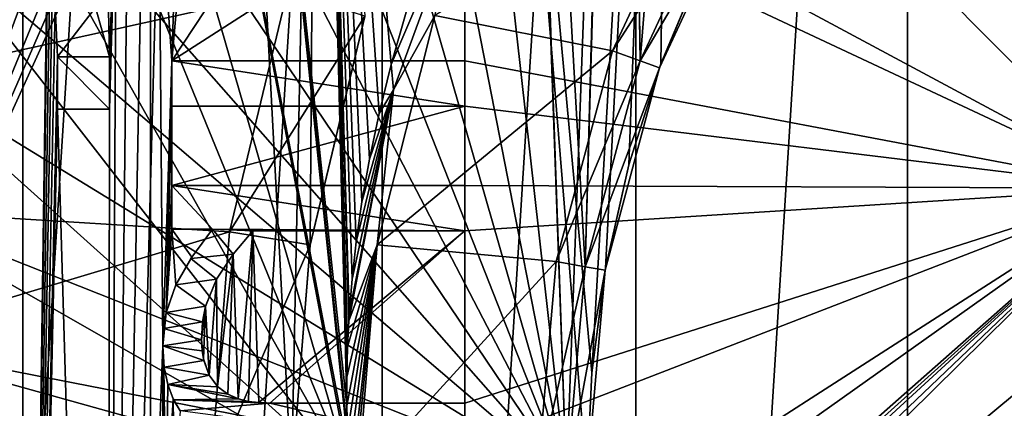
# Model space of a CAD drawing. Header units: millimetres. Extents: x -147 to 148, y -145 to 204.
# Tile 358 of 571: x 72.63 to 82.3, y 0.7 to 4.51. Entities that reach past the tile are written whole.
import ezdxf

# ---------------------------------------------------------------- set-up
doc = ezdxf.new("R2010")
doc.units = ezdxf.units.MM
doc.header["$LTSCALE"] = 26.699852
for name, color, linetype in [('1455', 7, 'CONTINUOUS'), ('1456', 7, 'CONTINUOUS'), ('1905', 7, 'CONTINUOUS'), ('1967', 7, 'CONTINUOUS'), ('1969', 7, 'CONTINUOUS'), ('1985', 7, 'CONTINUOUS'), ('1987', 7, 'CONTINUOUS'), ('1995', 7, 'CONTINUOUS'), ('1996', 7, 'CONTINUOUS'), ('1997', 7, 'CONTINUOUS'), ('2000', 7, 'CONTINUOUS'), ('2001', 7, 'CONTINUOUS'), ('2002', 7, 'CONTINUOUS'), ('2006', 7, 'CONTINUOUS'), ('2007', 7, 'CONTINUOUS'), ('2011', 7, 'CONTINUOUS'), ('2014', 7, 'CONTINUOUS'), ('743', 7, 'CONTINUOUS'), ('744', 7, 'CONTINUOUS'), ('764', 7, 'CONTINUOUS'), ('794', 7, 'CONTINUOUS'), ('795', 7, 'CONTINUOUS'), ('796', 7, 'CONTINUOUS'), ('797', 7, 'CONTINUOUS'), ('798', 7, 'CONTINUOUS'), ('799', 7, 'CONTINUOUS'), ('800', 7, 'CONTINUOUS'), ('801', 7, 'CONTINUOUS'), ('802', 7, 'CONTINUOUS'), ('803', 7, 'CONTINUOUS'), ('804', 7, 'CONTINUOUS'), ('805', 7, 'CONTINUOUS'), ('806', 7, 'CONTINUOUS'), ('807', 7, 'CONTINUOUS'), ('808', 7, 'CONTINUOUS'), ('809', 7, 'CONTINUOUS'), ('810', 7, 'CONTINUOUS'), ('811', 7, 'CONTINUOUS'), ('830', 7, 'CONTINUOUS'), ('831', 7, 'CONTINUOUS'), ('832', 7, 'CONTINUOUS'), ('833', 7, 'CONTINUOUS'), ('834', 7, 'CONTINUOUS'), ('835', 7, 'CONTINUOUS'), ('836', 7, 'CONTINUOUS')]:
    doc.layers.add(name, color=color, linetype=linetype)

msp = doc.modelspace()

# ---------------------------------------------------------------- linework, layer by layer
at = {"layer": '1455', "color": 7, "linetype": 'CONTINUOUS', "true_color": 0xd8d8d8}
for points in [[(84.5858, 2.5858, 89.9), (73.0939, 14.0777, 89.9), (84.7152, 2.8409, 89.9), (84.5858, 2.5858, 89.9)], [(73.0939, 14.0777, 89.9), (84.8571, 3.0905, 89.9), (84.7152, 2.8409, 89.9), (73.0939, 14.0777, 89.9)], [(84.8571, 3.0905, 89.9), (73.0939, 14.0777, 89.9), (84.9636, 3.3383, 89.9), (84.8571, 3.0905, 89.9)], [(73.0939, 14.0777, 89.9), (85, 7.8284, 89.9), (85, 3.6056, 89.9), (73.0939, 14.0777, 89.9)], [(73.0939, 14.0777, 89.9), (85, 3.6056, 89.9), (84.9636, 3.3383, 89.9), (73.0939, 14.0777, 89.9)]]:
    msp.add_3dface(points, dxfattribs=at)
at = {"layer": '1456', "color": 7, "linetype": 'CONTINUOUS', "true_color": 0xd8d8d8}
for points in [[(73.0404, 14.0133, 90.1501), (73.0939, 14.0777, 89.9), (84.5858, 2.5858, 89.9), (73.0404, 14.0133, 90.1501)], [(72.9872, 13.9487, 90.4), (84.5858, 2.5858, 89.9), (72.9566, 13.8337, 90.7089), (72.9872, 13.9487, 90.4)], [(72.9872, 13.9487, 90.4), (73.0404, 14.0133, 90.1501), (84.5858, 2.5858, 89.9), (72.9872, 13.9487, 90.4)], [(84.5858, 2.5858, 89.9), (72.999, 13.6597, 90.9882), (72.9566, 13.8337, 90.7089), (84.5858, 2.5858, 89.9)], [(84.5858, 2.5858, 89.9), (73.1101, 13.4443, 91.2092), (72.999, 13.6597, 90.9882), (84.5858, 2.5858, 89.9)], [(84.5858, 2.5858, 89.9), (73.2794, 13.208, 91.3513), (73.1101, 13.4443, 91.2092), (84.5858, 2.5858, 89.9)], [(84.5858, 2.5858, 89.9), (73.4886, 12.9759, 91.4), (73.2794, 13.208, 91.3513), (84.5858, 2.5858, 89.9)], [(83.6089, 2.8555, 91.4), (73.4886, 12.9759, 91.4), (84.5858, 2.5858, 89.9), (83.6089, 2.8555, 91.4)]]:
    msp.add_3dface(points, dxfattribs=at)
at = {"layer": '1905', "color": 7, "linetype": 'CONTINUOUS', "true_color": 0xd8d8d8}
for points in [[(27.4272, 2, 25.9), (27.0098, 5.1661, 25.9), (79.3038, 24.7904, 25.9), (27.4272, 2, 25.9)], [(76.5021, 23.3832, 25.9), (27.4272, 2, 25.9), (79.3038, 24.7904, 25.9), (76.5021, 23.3832, 25.9)], [(27.4272, -2, 25.9), (27.4272, 2, 25.9), (76.5021, 23.3832, 25.9), (27.4272, -2, 25.9)], [(73.876, 21.6568, 25.9), (27.4272, -2, 25.9), (76.5021, 23.3832, 25.9), (73.876, 21.6568, 25.9)], [(71.471, 19.6377, 25.9), (27.4272, -2, 25.9), (73.876, 21.6568, 25.9), (71.471, 19.6377, 25.9)]]:
    msp.add_3dface(points, dxfattribs=at)
at = {"layer": '1967', "color": 7, "linetype": 'CONTINUOUS', "true_color": 0xd8d8d8}
for points in [[(77.0418, 14.0553, 29.5809), (79.092, 15.7034, 29.5522), (78.2464, 1.0423, 29.8081), (77.0418, 14.0553, 29.5809)], [(78.2464, 1.0423, 29.8081), (79.092, 15.7034, 29.5522), (78.3827, 2.0686, 29.7901), (78.2464, 1.0423, 29.8081)], [(78.3827, 2.0686, 29.7901), (79.092, 15.7034, 29.5522), (78.6101, 3.0827, 29.7724), (78.3827, 2.0686, 29.7901)], [(78.6101, 3.0827, 29.7724), (79.092, 15.7034, 29.5522), (78.9252, 4.073, 29.7552), (78.6101, 3.0827, 29.7724)], [(78.9252, 4.073, 29.7552), (79.092, 15.7034, 29.5522), (79.3268, 5.0316, 29.7384), (78.9252, 4.073, 29.7552)], [(78.2, 0, 29.8263), (70.9081, 0, 29.8263), (77.0418, 14.0553, 29.5809), (78.2, 0, 29.8263)], [(70.9081, 0, 29.8263), (75.2378, 12.1413, 29.6143), (77.0418, 14.0553, 29.5809), (70.9081, 0, 29.8263)], [(78.2, 0, 29.8263), (77.0418, 14.0553, 29.5809), (78.2464, 1.0423, 29.8081), (78.2, 0, 29.8263)], [(70.9081, 0, 29.8263), (73.7157, 10.0007, 29.6517), (75.2378, 12.1413, 29.6143), (70.9081, 0, 29.8263)], [(70.9081, 0, 29.8263), (72.5026, 7.6728, 29.6923), (73.7157, 10.0007, 29.6517), (70.9081, 0, 29.8263)]]:
    msp.add_3dface(points, dxfattribs=at)
at = {"layer": '1969', "color": 7, "linetype": 'CONTINUOUS', "true_color": 0xd8d8d8}
for points in [[(78.5414, 15.3057, 33.7316), (77.4812, 14.4492, 33.7166), (78.1823, 2.084, 33.5008), (78.5414, 15.3057, 33.7316)], [(78.7238, 4.1046, 33.5361), (78.5414, 15.3057, 33.7316), (78.1823, 2.084, 33.5008), (78.7238, 4.1046, 33.5361)], [(79.6079, 6.0004, 33.5691), (78.5414, 15.3057, 33.7316), (78.7238, 4.1046, 33.5361), (79.6079, 6.0004, 33.5691)], [(77.4812, 14.4492, 33.7166), (76.4823, 13.5173, 33.7004), (78, 0, 33.4644), (77.4812, 14.4492, 33.7166)], [(77.4812, 14.4492, 33.7166), (78, 0, 33.4644), (78.1823, 2.084, 33.5008), (77.4812, 14.4492, 33.7166)], [(76.4823, 13.5173, 33.7004), (75.5554, 12.5191, 33.6829), (78, 0, 33.4644), (76.4823, 13.5173, 33.7004)], [(75.5554, 12.5191, 33.6829), (74.6999, 11.4546, 33.6643), (78, 0, 33.4644), (75.5554, 12.5191, 33.6829)], [(74.6999, 11.4546, 33.6643), (73.9259, 10.3373, 33.6448), (78, 0, 33.4644), (74.6999, 11.4546, 33.6643)], [(73.9259, 10.3373, 33.6448), (73.2327, 9.1659, 33.6244), (78, 0, 33.4644), (73.9259, 10.3373, 33.6448)], [(73.2327, 9.1659, 33.6244), (72.626, 7.9505, 33.6032), (78, 0, 33.4644), (73.2327, 9.1659, 33.6244)], [(72.626, 7.9505, 33.6032), (72.1052, 6.6899, 33.5812), (78, 0, 33.4644), (72.626, 7.9505, 33.6032)], [(72.1052, 6.6899, 33.5812), (71.6764, 5.3975, 33.5586), (78, 0, 33.4644), (72.1052, 6.6899, 33.5812)], [(71.6764, 5.3975, 33.5586), (71.3399, 4.0733, 33.5355), (78, 0, 33.4644), (71.6764, 5.3975, 33.5586)], [(71.3399, 4.0733, 33.5355), (71.099, 2.7296, 33.5121), (78, 0, 33.4644), (71.3399, 4.0733, 33.5355)], [(71.099, 2.7296, 33.5121), (70.9554, 1.3729, 33.4884), (78, 0, 33.4644), (71.099, 2.7296, 33.5121)], [(70.9554, 1.3729, 33.4884), (70.9082, 0, 33.4644), (78, 0, 33.4644), (70.9554, 1.3729, 33.4884)]]:
    msp.add_3dface(points, dxfattribs=at)
at = {"layer": '1985', "color": 7, "linetype": 'CONTINUOUS', "true_color": 0xd8d8d8}
for points in [[(78.5631, 15.3216, 39.0967), (79.6893, 16.1024, 39.083), (78.7238, 4.1046, 39.2925), (78.5631, 15.3216, 39.0967)], [(78.7238, 4.1046, 39.2925), (79.6893, 16.1024, 39.083), (79.6079, 6.0004, 39.2594), (78.7238, 4.1046, 39.2925)], [(78, 0, 39.3641), (77.4928, 14.4588, 39.1117), (78.5631, 15.3216, 39.0967), (78, 0, 39.3641)], [(78, 0, 39.3641), (78.5631, 15.3216, 39.0967), (78.1823, 2.084, 39.3277), (78, 0, 39.3641)], [(78.1823, 2.084, 39.3277), (78.5631, 15.3216, 39.0967), (78.7238, 4.1046, 39.2925), (78.1823, 2.084, 39.3277)], [(78, 0, 39.3641), (70.9083, 0, 39.3641), (77.4928, 14.4588, 39.1117), (78, 0, 39.3641)], [(70.9083, 0, 39.3641), (76.4878, 13.5225, 39.1281), (77.4928, 14.4588, 39.1117), (70.9083, 0, 39.3641)], [(70.9083, 0, 39.3641), (75.5526, 12.5147, 39.1457), (76.4878, 13.5225, 39.1281), (70.9083, 0, 39.3641)], [(70.9083, 0, 39.3641), (74.6921, 11.4437, 39.1644), (75.5526, 12.5147, 39.1457), (70.9083, 0, 39.3641)], [(70.9083, 0, 39.3641), (73.9179, 10.3251, 39.1839), (74.6921, 11.4437, 39.1644), (70.9083, 0, 39.3641)], [(70.9083, 0, 39.3641), (73.2272, 9.1557, 39.2043), (73.9179, 10.3251, 39.1839), (70.9083, 0, 39.3641)], [(70.9083, 0, 39.3641), (72.6213, 7.9391, 39.2255), (73.2272, 9.1557, 39.2043), (70.9083, 0, 39.3641)]]:
    msp.add_3dface(points, dxfattribs=at)
at = {"layer": '1987', "color": 7, "linetype": 'CONTINUOUS', "true_color": 0xd8d8d8}
for points in [[(75.5519, 12.5143, 43.1224), (74.6965, 11.45, 43.1038), (75.8409, 0.7198, 42.9165), (75.5519, 12.5143, 43.1224)], [(76.4246, 4.5798, 42.9839), (75.5519, 12.5143, 43.1224), (76.2766, 4.0664, 42.9749), (76.4246, 4.5798, 42.9839)], [(76.2766, 4.0664, 42.9749), (75.5519, 12.5143, 43.1224), (76.1579, 3.5867, 42.9665), (76.2766, 4.0664, 42.9749)], [(76.1579, 3.5867, 42.9665), (75.5519, 12.5143, 43.1224), (76.0639, 3.1384, 42.9587), (76.1579, 3.5867, 42.9665)], [(76.0639, 3.1384, 42.9587), (75.5519, 12.5143, 43.1224), (75.9907, 2.7199, 42.9514), (76.0639, 3.1384, 42.9587)], [(75.9907, 2.7199, 42.9514), (75.5519, 12.5143, 43.1224), (75.9351, 2.329, 42.9446), (75.9907, 2.7199, 42.9514)], [(75.9351, 2.329, 42.9446), (75.5519, 12.5143, 43.1224), (75.8943, 1.9633, 42.9382), (75.9351, 2.329, 42.9446)], [(75.8943, 1.9633, 42.9382), (75.5519, 12.5143, 43.1224), (75.866, 1.6203, 42.9322), (75.8943, 1.9633, 42.9382)], [(75.866, 1.6203, 42.9322), (75.5519, 12.5143, 43.1224), (75.8616, 1.5521, 42.931), (75.866, 1.6203, 42.9322)], [(75.8616, 1.5521, 42.931), (75.5519, 12.5143, 43.1224), (75.8486, 1.2992, 42.9266), (75.8616, 1.5521, 42.931)], [(75.8486, 1.2992, 42.9266), (75.5519, 12.5143, 43.1224), (75.8406, 0.9994, 42.9214), (75.8486, 1.2992, 42.9266)], [(75.8406, 0.9994, 42.9214), (75.5519, 12.5143, 43.1224), (75.8409, 0.7198, 42.9165), (75.8406, 0.9994, 42.9214)], [(74.6965, 11.45, 43.1038), (73.9256, 10.3375, 43.0844), (75.864, 0.22, 42.9078), (74.6965, 11.45, 43.1038)], [(75.8409, 0.7198, 42.9165), (74.6965, 11.45, 43.1038), (75.8487, 0.4599, 42.912), (75.8409, 0.7198, 42.9165)], [(75.8487, 0.4599, 42.912), (74.6965, 11.45, 43.1038), (75.864, 0.22, 42.9078), (75.8487, 0.4599, 42.912)], [(73.9256, 10.3375, 43.0844), (73.2366, 9.1735, 43.0641), (75.8874, 0, 42.9039), (73.9256, 10.3375, 43.0844)], [(73.9256, 10.3375, 43.0844), (75.8874, 0, 42.9039), (75.864, 0.22, 42.9078), (73.9256, 10.3375, 43.0844)], [(73.2366, 9.1735, 43.0641), (72.6311, 7.9609, 43.0429), (75.8874, 0, 42.9039), (73.2366, 9.1735, 43.0641)], [(72.6311, 7.9609, 43.0429), (72.1089, 6.6995, 43.0209), (75.8874, 0, 42.9039), (72.6311, 7.9609, 43.0429)], [(72.1089, 6.6995, 43.0209), (71.679, 5.4061, 42.9983), (75.8874, 0, 42.9039), (72.1089, 6.6995, 43.0209)], [(71.679, 5.4061, 42.9983), (71.3412, 4.0788, 42.9751), (75.8874, 0, 42.9039), (71.679, 5.4061, 42.9983)], [(71.3412, 4.0788, 42.9751), (71.0995, 2.7334, 42.9516), (75.8874, 0, 42.9039), (71.3412, 4.0788, 42.9751)], [(71.0995, 2.7334, 42.9516), (70.9555, 1.3749, 42.9279), (75.8874, 0, 42.9039), (71.0995, 2.7334, 42.9516)], [(70.9555, 1.3749, 42.9279), (70.9081, 0, 42.9039), (75.8874, 0, 42.9039), (70.9555, 1.3749, 42.9279)]]:
    msp.add_3dface(points, dxfattribs=at)
at = {"layer": '1995', "color": 7, "linetype": 'CONTINUOUS', "true_color": 0xd8d8d8}
for points in [[(75.3, 0, 47.8204), (74.6921, 11.4437, 47.6206), (75.5526, 12.5147, 47.6019), (75.3, 0, 47.8204)], [(75.3, 0, 47.8204), (75.5526, 12.5147, 47.6019), (75.4804, 2.2959, 47.7803), (75.3, 0, 47.8204)], [(75.4804, 2.2959, 47.7803), (75.5526, 12.5147, 47.6019), (76.0184, 4.5393, 47.7411), (75.4804, 2.2959, 47.7803)], [(75.3, 0, 47.8204), (70.9083, 0, 47.8204), (74.6921, 11.4437, 47.6206), (75.3, 0, 47.8204)], [(70.9083, 0, 47.8204), (73.9179, 10.3251, 47.6401), (74.6921, 11.4437, 47.6206), (70.9083, 0, 47.8204)], [(70.9083, 0, 47.8204), (73.2272, 9.1557, 47.6605), (73.9179, 10.3251, 47.6401), (70.9083, 0, 47.8204)], [(70.9083, 0, 47.8204), (72.6213, 7.9391, 47.6818), (73.2272, 9.1557, 47.6605), (70.9083, 0, 47.8204)]]:
    msp.add_3dface(points, dxfattribs=at)
at = {"layer": '1996', "color": 7, "linetype": 'CONTINUOUS', "true_color": 0xd8d8d8}
for points in [[(75.2587, 4.7892, 52.9), (74.691, 2.4244, 52.9), (76.0195, 4.5425, 52.1), (75.2587, 4.7892, 52.9)], [(76.0195, 4.5425, 52.1), (74.691, 2.4244, 52.9), (75.481, 2.2996, 52.1), (76.0195, 4.5425, 52.1)], [(74.691, 2.4244, 52.9), (74.5003, 0, 52.9), (75.481, 2.2996, 52.1), (74.691, 2.4244, 52.9)], [(75.481, 2.2996, 52.1), (74.5003, 0, 52.9), (75.3, 0, 52.1), (75.481, 2.2996, 52.1)]]:
    msp.add_3dface(points, dxfattribs=at)
at = {"layer": '1997', "color": 7, "linetype": 'CONTINUOUS', "true_color": 0xd8d8d8}
for points in [[(75.4804, 2.2959, 47.7803), (76.0184, 4.5393, 47.7411), (75.481, 2.2996, 52.1), (75.4804, 2.2959, 47.7803)], [(76.0184, 4.5393, 47.7411), (76.0195, 4.5425, 52.1), (75.481, 2.2996, 52.1), (76.0184, 4.5393, 47.7411)], [(75.4804, 2.2959, 47.7803), (75.481, 2.2996, 52.1), (75.3, 0, 52.1), (75.4804, 2.2959, 47.7803)], [(75.3, 0, 47.8204), (75.4804, 2.2959, 47.7803), (75.3, 0, 52.1), (75.3, 0, 47.8204)]]:
    msp.add_3dface(points, dxfattribs=at)
at = {"layer": '2000', "color": 7, "linetype": 'CONTINUOUS', "true_color": 0xd8d8d8}
for points in [[(78.9115, 4.0355, 33.0536), (79.3268, 5.0316, 29.7384), (79.781, 5.9002, 33.0536), (78.9115, 4.0355, 33.0536)], [(78.9252, 4.073, 29.7552), (79.3268, 5.0316, 29.7384), (78.9115, 4.0355, 33.0536), (78.9252, 4.073, 29.7552)], [(78.6101, 3.0827, 29.7724), (78.9252, 4.073, 29.7552), (78.9115, 4.0355, 33.0536), (78.6101, 3.0827, 29.7724)], [(78.3793, 2.0493, 33.0536), (78.6101, 3.0827, 29.7724), (78.9115, 4.0355, 33.0536), (78.3793, 2.0493, 33.0536)], [(78.3827, 2.0686, 29.7901), (78.6101, 3.0827, 29.7724), (78.3793, 2.0493, 33.0536), (78.3827, 2.0686, 29.7901)], [(78.2, 0, 33.0536), (78.2464, 1.0423, 29.8081), (78.3793, 2.0493, 33.0536), (78.2, 0, 33.0536)], [(78.2464, 1.0423, 29.8081), (78.3827, 2.0686, 29.7901), (78.3793, 2.0493, 33.0536), (78.2464, 1.0423, 29.8081)], [(78.2, 0, 29.8263), (78.2464, 1.0423, 29.8081), (78.2, 0, 33.0536), (78.2, 0, 29.8263)]]:
    msp.add_3dface(points, dxfattribs=at)
at = {"layer": '2001', "color": 7, "linetype": 'CONTINUOUS', "true_color": 0xd8d8d8}
for points in [[(78.7236, 4.104, 33.4), (79.781, 5.9002, 33.0536), (79.6077, 6.0001, 33.4), (78.7236, 4.104, 33.4)], [(78.9115, 4.0355, 33.0536), (79.781, 5.9002, 33.0536), (78.7236, 4.104, 33.4), (78.9115, 4.0355, 33.0536)], [(78.1824, 2.0841, 33.4), (78.9115, 4.0355, 33.0536), (78.7236, 4.104, 33.4), (78.1824, 2.0841, 33.4)], [(78.3793, 2.0493, 33.0536), (78.9115, 4.0355, 33.0536), (78.1824, 2.0841, 33.4), (78.3793, 2.0493, 33.0536)], [(78, 0, 33.4), (78.3793, 2.0493, 33.0536), (78.1824, 2.0841, 33.4), (78, 0, 33.4)], [(78.2, 0, 33.0536), (78.3793, 2.0493, 33.0536), (78, 0, 33.4), (78.2, 0, 33.0536)]]:
    msp.add_3dface(points, dxfattribs=at)
at = {"layer": '2002', "color": 7, "linetype": 'CONTINUOUS', "true_color": 0xd8d8d8}
for points in [[(78.7238, 4.1046, 33.5361), (78.7236, 4.104, 33.4), (79.6077, 6.0001, 33.4), (78.7238, 4.1046, 33.5361)], [(78.7236, 4.104, 42.4), (78.7238, 4.1046, 39.2925), (79.6077, 6.0001, 42.4), (78.7236, 4.104, 42.4)], [(79.6079, 6.0004, 33.5691), (78.7238, 4.1046, 33.5361), (79.6077, 6.0001, 33.4), (79.6079, 6.0004, 33.5691)], [(78.7238, 4.1046, 39.2925), (79.6079, 6.0004, 39.2594), (79.6077, 6.0001, 42.4), (78.7238, 4.1046, 39.2925)], [(78.7238, 4.1046, 33.5361), (78.1823, 2.084, 33.5008), (78.7236, 4.104, 33.4), (78.7238, 4.1046, 33.5361)], [(78.1823, 2.084, 39.3277), (78.7238, 4.1046, 39.2925), (78.1824, 2.0841, 42.4), (78.1823, 2.084, 39.3277)], [(78.1823, 2.084, 33.5008), (78.1824, 2.0841, 33.4), (78.7236, 4.104, 33.4), (78.1823, 2.084, 33.5008)], [(78.1824, 2.0841, 42.4), (78.7238, 4.1046, 39.2925), (78.7236, 4.104, 42.4), (78.1824, 2.0841, 42.4)], [(78.1823, 2.084, 33.5008), (78, 0, 33.4644), (78.1824, 2.0841, 33.4), (78.1823, 2.084, 33.5008)], [(78, 0, 33.4644), (78, 0, 33.4), (78.1824, 2.0841, 33.4), (78, 0, 33.4644)], [(78, 0, 42.4), (78.1823, 2.084, 39.3277), (78.1824, 2.0841, 42.4), (78, 0, 42.4)], [(78, 0, 39.3641), (78.1823, 2.084, 39.3277), (78, 0, 42.4), (78, 0, 39.3641)]]:
    msp.add_3dface(points, dxfattribs=at)
at = {"layer": '2006', "color": 7, "linetype": 'CONTINUOUS', "true_color": 0xd8d8d8}
for points in [[(67.3308, 5.8021, 52.9), (66.7823, 2.9153, 52.9), (75.2587, 4.7892, 52.9), (67.3308, 5.8021, 52.9)], [(75.2587, 4.7892, 52.9), (66.7823, 2.9153, 52.9), (74.691, 2.4244, 52.9), (75.2587, 4.7892, 52.9)], [(66.7823, 2.9153, 52.9), (66.6, 0, 52.9), (74.691, 2.4244, 52.9), (66.7823, 2.9153, 52.9)], [(74.691, 2.4244, 52.9), (66.6, 0, 52.9), (74.5003, 0, 52.9), (74.691, 2.4244, 52.9)]]:
    msp.add_3dface(points, dxfattribs=at)
at = {"layer": '2007', "color": 7, "linetype": 'CONTINUOUS', "true_color": 0xd8d8d8}
for points in [[(78.4524, 4.2025, 42.9), (79.358, 6.1447, 42.9), (76.7071, 4.5494, 42.9), (78.4524, 4.2025, 42.9)], [(76.1392, 2.2971, 42.9), (78.4524, 4.2025, 42.9), (76.7071, 4.5494, 42.9), (76.1392, 2.2971, 42.9)], [(77.898, 2.1336, 42.9), (78.4524, 4.2025, 42.9), (76.1392, 2.2971, 42.9), (77.898, 2.1336, 42.9)], [(75.95, 0, 42.9), (77.898, 2.1336, 42.9), (76.1392, 2.2971, 42.9), (75.95, 0, 42.9)], [(77.7113, 0, 42.9), (77.898, 2.1336, 42.9), (75.95, 0, 42.9), (77.7113, 0, 42.9)]]:
    msp.add_3dface(points, dxfattribs=at)
at = {"layer": '2011', "color": 7, "linetype": 'CONTINUOUS', "true_color": 0xd8d8d8}
for points in [[(79.6077, 6.0001, 42.4), (79.358, 6.1447, 42.9), (78.4524, 4.2025, 42.9), (79.6077, 6.0001, 42.4)], [(78.7236, 4.104, 42.4), (79.6077, 6.0001, 42.4), (78.4524, 4.2025, 42.9), (78.7236, 4.104, 42.4)], [(78.7236, 4.104, 42.4), (78.4524, 4.2025, 42.9), (77.898, 2.1336, 42.9), (78.7236, 4.104, 42.4)], [(78.1824, 2.0841, 42.4), (78.7236, 4.104, 42.4), (77.898, 2.1336, 42.9), (78.1824, 2.0841, 42.4)], [(77.7113, 0, 42.9), (78.1824, 2.0841, 42.4), (77.898, 2.1336, 42.9), (77.7113, 0, 42.9)], [(78, 0, 42.4), (78.1824, 2.0841, 42.4), (77.7113, 0, 42.9), (78, 0, 42.4)]]:
    msp.add_3dface(points, dxfattribs=at)
at = {"layer": '2014', "color": 7, "linetype": 'CONTINUOUS', "true_color": 0xd8d8d8}
for points in [[(76.4246, 4.5798, 42.9839), (76.2766, 4.0664, 42.9749), (77.0965, 5.9837, 42.931), (76.4246, 4.5798, 42.9839)], [(76.2766, 4.0664, 42.9749), (76.2989, 3.819, 42.931), (77.0965, 5.9837, 42.931), (76.2766, 4.0664, 42.9749)], [(76.2989, 3.819, 42.931), (76.7071, 4.5494, 42.9), (77.0965, 5.9837, 42.931), (76.2989, 3.819, 42.931)], [(76.1392, 2.2971, 42.9), (76.7071, 4.5494, 42.9), (76.2989, 3.819, 42.931), (76.1392, 2.2971, 42.9)], [(76.2766, 4.0664, 42.9749), (76.1579, 3.5867, 42.9665), (76.2989, 3.819, 42.931), (76.2766, 4.0664, 42.9749)], [(75.866, 1.6203, 42.9322), (75.8616, 1.5521, 42.931), (76.2989, 3.819, 42.931), (75.866, 1.6203, 42.9322)], [(75.8616, 1.5521, 42.931), (76.1392, 2.2971, 42.9), (76.2989, 3.819, 42.931), (75.8616, 1.5521, 42.931)], [(75.8943, 1.9633, 42.9382), (75.866, 1.6203, 42.9322), (76.2989, 3.819, 42.931), (75.8943, 1.9633, 42.9382)], [(75.9351, 2.329, 42.9446), (75.8943, 1.9633, 42.9382), (76.2989, 3.819, 42.931), (75.9351, 2.329, 42.9446)], [(75.9907, 2.7199, 42.9514), (75.9351, 2.329, 42.9446), (76.2989, 3.819, 42.931), (75.9907, 2.7199, 42.9514)], [(76.0639, 3.1384, 42.9587), (75.9907, 2.7199, 42.9514), (76.2989, 3.819, 42.931), (76.0639, 3.1384, 42.9587)], [(76.1579, 3.5867, 42.9665), (76.0639, 3.1384, 42.9587), (76.2989, 3.819, 42.931), (76.1579, 3.5867, 42.9665)], [(75.8486, 1.2992, 42.9266), (75.8406, 0.9994, 42.9214), (76.1392, 2.2971, 42.9), (75.8486, 1.2992, 42.9266)], [(75.8406, 0.9994, 42.9214), (75.8409, 0.7198, 42.9165), (76.1392, 2.2971, 42.9), (75.8406, 0.9994, 42.9214)], [(75.8409, 0.7198, 42.9165), (75.8487, 0.4599, 42.912), (76.1392, 2.2971, 42.9), (75.8409, 0.7198, 42.9165)], [(75.8616, 1.5521, 42.931), (75.8486, 1.2992, 42.9266), (76.1392, 2.2971, 42.9), (75.8616, 1.5521, 42.931)], [(75.8487, 0.4599, 42.912), (75.864, 0.22, 42.9078), (76.1392, 2.2971, 42.9), (75.8487, 0.4599, 42.912)], [(75.864, 0.22, 42.9078), (75.8874, 0, 42.9039), (76.1392, 2.2971, 42.9), (75.864, 0.22, 42.9078)], [(76.1392, 2.2971, 42.9), (75.8874, 0, 42.9039), (75.9186, 0, 42.901), (76.1392, 2.2971, 42.9)], [(75.95, 0, 42.9), (76.1392, 2.2971, 42.9), (75.9186, 0, 42.901), (75.95, 0, 42.9)]]:
    msp.add_3dface(points, dxfattribs=at)
at = {"layer": '743', "color": 7, "linetype": 'CONTINUOUS', "true_color": 0xd8d8d8}
for points in [[(81.3484, 21.8493, 93.4), (81.3485, -21.8493, 93.4), (84.1548, 22.7613, 93.4), (81.3484, 21.8493, 93.4)], [(81.3485, -21.8493, 93.4), (84.1549, -22.7613, 93.4), (84.1548, 22.7613, 93.4), (81.3485, -21.8493, 93.4)], [(78.6788, 20.5929, 93.4), (78.6789, -20.593, 93.4), (81.3484, 21.8493, 93.4), (78.6788, 20.5929, 93.4)], [(78.6789, -20.593, 93.4), (81.3485, -21.8493, 93.4), (81.3484, 21.8493, 93.4), (78.6789, -20.593, 93.4)], [(76.1876, 19.012, 93.4), (76.1877, -19.0121, 93.4), (78.6788, 20.5929, 93.4), (76.1876, 19.012, 93.4)], [(76.1877, -19.0121, 93.4), (78.6789, -20.593, 93.4), (78.6788, 20.5929, 93.4), (76.1877, -19.0121, 93.4)], [(73.9139, 17.1313, 93.4), (73.914, -17.1314, 93.4), (76.1876, 19.012, 93.4), (73.9139, 17.1313, 93.4)], [(73.914, -17.1314, 93.4), (76.1877, -19.0121, 93.4), (76.1876, 19.012, 93.4), (73.914, -17.1314, 93.4)], [(71.8936, 14.9802, 93.4), (71.8937, -14.9803, 93.4), (73.9139, 17.1313, 93.4), (71.8936, 14.9802, 93.4)], [(71.8937, -14.9803, 93.4), (73.914, -17.1314, 93.4), (73.9139, 17.1313, 93.4), (71.8937, -14.9803, 93.4)]]:
    msp.add_3dface(points, dxfattribs=at)
at = {"layer": '744', "color": 7, "linetype": 'CONTINUOUS', "true_color": 0xd8d8d8}
for points in [[(73.4886, 12.9759, 91.4), (83.6089, 2.8555, 91.4), (77, 6.3972, 91.4), (73.4886, 12.9759, 91.4)], [(71.9115, 10.6679, 91.4), (72.66, 11.8455, 91.4), (72.6598, -11.8454, 91.4), (71.9115, 10.6679, 91.4)], [(72.6598, -11.8454, 91.4), (72.66, 11.8455, 91.4), (72.901, 5.3738, 91.4), (72.6598, -11.8454, 91.4)], [(71.9113, -10.6676, 91.4), (71.9115, 10.6679, 91.4), (72.6598, -11.8454, 91.4), (71.9113, -10.6676, 91.4)], [(77, 6.3972, 91.4), (83.6089, 2.8555, 91.4), (77, 5.9515, 91.4), (77, 6.3972, 91.4)], [(73.9959, 5.9515, 91.4), (73.4886, -12.9759, 91.4), (73.8382, 5.9466, 91.4), (73.9959, 5.9515, 91.4)], [(73.4886, -12.9759, 91.4), (73.9959, 5.9515, 91.4), (74.0344, 1.3078, 91.4), (73.4886, -12.9759, 91.4)], [(73.8382, 5.9466, 91.4), (73.4886, -12.9759, 91.4), (73.6928, 5.926, 91.4), (73.8382, 5.9466, 91.4)], [(73.6928, 5.926, 91.4), (73.4886, -12.9759, 91.4), (73.5764, 5.8866, 91.4), (73.6928, 5.926, 91.4)], [(73.9959, 5.9515, 91.4), (74.1829, 5.9515, 91.4), (74.1224, 4.1028, 91.4), (73.9959, 5.9515, 91.4)], [(73.9959, 5.9515, 91.4), (74.1224, 4.1028, 91.4), (74.0344, 1.3078, 91.4), (73.9959, 5.9515, 91.4)], [(74.5626, 4.7686, 91.4), (77, 5.9515, 91.4), (74.1224, 4.1028, 91.4), (74.5626, 4.7686, 91.4)], [(77, 5.9515, 91.4), (77, 4.1028, 91.4), (74.1224, 4.1028, 91.4), (77, 5.9515, 91.4)], [(74.1829, 5.9515, 91.4), (74.1829, 4.7686, 91.4), (74.1224, 4.1028, 91.4), (74.1829, 5.9515, 91.4)], [(77, 5.9515, 91.4), (83.6089, 2.8555, 91.4), (77, 4.1028, 91.4), (77, 5.9515, 91.4)], [(73.3741, 4.6255, 91.4), (73.4742, 5.8236, 91.4), (73.5117, 4.1413, 91.4), (73.3741, 4.6255, 91.4)], [(73.4742, 5.8236, 91.4), (73.5764, 5.8866, 91.4), (73.5117, 4.1413, 91.4), (73.4742, 5.8236, 91.4)], [(73.5764, 5.8866, 91.4), (73.4886, -12.9759, 91.4), (73.5117, 3.6296, 91.4), (73.5764, 5.8866, 91.4)], [(73.5117, 4.1413, 91.4), (73.5764, 5.8866, 91.4), (73.5117, 3.6296, 91.4), (73.5117, 4.1413, 91.4)], [(72.9067, 5.1505, 91.4), (72.6598, -11.8454, 91.4), (72.901, 5.3738, 91.4), (72.9067, 5.1505, 91.4)], [(72.926, 4.9396, 91.4), (72.6598, -11.8454, 91.4), (72.9067, 5.1505, 91.4), (72.926, 4.9396, 91.4)], [(72.949, 4.7904, 91.4), (72.6598, -11.8454, 91.4), (72.926, 4.9396, 91.4), (72.949, 4.7904, 91.4)], [(72.978, 4.6475, 91.4), (72.6598, -11.8454, 91.4), (72.949, 4.7904, 91.4), (72.978, 4.6475, 91.4)], [(74.1829, 4.7686, 91.4), (74.5626, 4.7686, 91.4), (74.1224, 4.1028, 91.4), (74.1829, 4.7686, 91.4)], [(72.6598, -11.8454, 91.4), (72.978, 4.6475, 91.4), (73, 4.1413, 91.4), (72.6598, -11.8454, 91.4)], [(72.978, 4.6475, 91.4), (73.3741, 4.6255, 91.4), (73, 4.1413, 91.4), (72.978, 4.6475, 91.4)], [(73, 4.1413, 91.4), (73.3741, 4.6255, 91.4), (73.5117, 4.1413, 91.4), (73, 4.1413, 91.4)], [(72.6598, -11.8454, 91.4), (73, 4.1413, 91.4), (73, 3.6296, 91.4), (72.6598, -11.8454, 91.4)], [(74.0344, 1.3078, 91.4), (74.1224, 4.1028, 91.4), (74.0686, 1.6314, 91.4), (74.0344, 1.3078, 91.4)], [(74.1224, 4.1028, 91.4), (74.1224, 3.6572, 91.4), (74.0686, 1.6314, 91.4), (74.1224, 4.1028, 91.4)], [(77, 4.1028, 91.4), (83.6089, 2.8555, 91.4), (77, 3.6572, 91.4), (77, 4.1028, 91.4)], [(73.4886, -12.9759, 91.4), (72.6598, -11.8454, 91.4), (73, 3.6296, 91.4), (73.4886, -12.9759, 91.4)], [(73.5117, 3.6296, 91.4), (73.4886, -12.9759, 91.4), (73, 3.6296, 91.4), (73.5117, 3.6296, 91.4)], [(74.0686, 1.6314, 91.4), (74.1224, 3.6572, 91.4), (74.1224, 2.8814, 91.4), (74.0686, 1.6314, 91.4)], [(74.1224, 3.6572, 91.4), (77, 3.6572, 91.4), (74.1224, 2.8814, 91.4), (74.1224, 3.6572, 91.4)], [(77, 3.6572, 91.4), (77, 2.8814, 91.4), (74.1224, 2.8814, 91.4), (77, 3.6572, 91.4)], [(77, 3.6572, 91.4), (83.6089, 2.8555, 91.4), (77, 2.8814, 91.4), (77, 3.6572, 91.4)], [(74.1224, 2.4522, 91.4), (74.0686, 1.6314, 91.4), (74.1224, 2.8814, 91.4), (74.1224, 2.4522, 91.4)], [(77, 2.8814, 91.4), (83.6089, 2.8555, 91.4), (77, 2.4357, 91.4), (77, 2.8814, 91.4)], [(77, 2.4357, 91.4), (83.6089, 2.8555, 91.4), (77, 0.7466, 91.4), (77, 2.4357, 91.4)], [(77, 0.7466, 91.4), (83.6089, 2.8555, 91.4), (77, 0.3009, 91.4), (77, 0.7466, 91.4)], [(77, 0.3009, 91.4), (83.6089, 2.8555, 91.4), (77, -1.3882, 91.4), (77, 0.3009, 91.4)], [(77, -1.3882, 91.4), (83.6089, 2.8555, 91.4), (77, -1.8339, 91.4), (77, -1.3882, 91.4)], [(77, -1.8339, 91.4), (83.6089, 2.8555, 91.4), (77.0001, -2.9644, 91.4), (77, -1.8339, 91.4)], [(77.0001, -2.9644, 91.4), (83.6089, 2.8555, 91.4), (77.0284, -3.0617, 91.4), (77.0001, -2.9644, 91.4)], [(77.0284, -3.0617, 91.4), (83.6089, 2.8555, 91.4), (77.0495, -3.1654, 91.4), (77.0284, -3.0617, 91.4)], [(77.0495, -3.1654, 91.4), (83.6089, 2.8555, 91.4), (77.0777, -3.3736, 91.4), (77.0495, -3.1654, 91.4)], [(77.0777, -3.3736, 91.4), (83.6089, 2.8555, 91.4), (77.088, -3.5726, 91.4), (77.0777, -3.3736, 91.4)], [(83.6089, 2.8555, 91.4), (83.1546, 1.4627, 91.4), (77.088, -3.5726, 91.4), (83.6089, 2.8555, 91.4)], [(74.1632, 1.9064, 91.4), (74.0686, 1.6314, 91.4), (74.1224, 2.4522, 91.4), (74.1632, 1.9064, 91.4)], [(74.3203, 2.179, 91.4), (74.1632, 1.9064, 91.4), (74.1224, 2.4522, 91.4), (74.3203, 2.179, 91.4)], [(74.5241, 2.4522, 91.4), (74.3203, 2.179, 91.4), (74.1224, 2.4522, 91.4), (74.5241, 2.4522, 91.4)], [(74.7251, 2.2069, 91.4), (74.9202, 2.4357, 91.4), (74.774, 0.7894, 91.4), (74.7251, 2.2069, 91.4)], [(74.774, 0.7894, 91.4), (74.9202, 2.4357, 91.4), (74.8762, 0.7631, 91.4), (74.774, 0.7894, 91.4)], [(74.8762, 0.7631, 91.4), (74.9202, 2.4357, 91.4), (74.9781, 0.7507, 91.4), (74.8762, 0.7631, 91.4)], [(74.9202, 2.4357, 91.4), (77, 2.4357, 91.4), (74.9781, 0.7507, 91.4), (74.9202, 2.4357, 91.4)], [(74.9781, 0.7507, 91.4), (77, 2.4357, 91.4), (75.0853, 0.7466, 91.4), (74.9781, 0.7507, 91.4)], [(75.0853, 0.7466, 91.4), (77, 2.4357, 91.4), (77, 0.7466, 91.4), (75.0853, 0.7466, 91.4)], [(74.5626, 1.9625, 91.4), (74.7251, 2.2069, 91.4), (74.5728, 0.9104, 91.4), (74.5626, 1.9625, 91.4)], [(74.5728, 0.9104, 91.4), (74.7251, 2.2069, 91.4), (74.6726, 0.8346, 91.4), (74.5728, 0.9104, 91.4)], [(74.6726, 0.8346, 91.4), (74.7251, 2.2069, 91.4), (74.774, 0.7894, 91.4), (74.6726, 0.8346, 91.4)], [(74.4529, 1.6928, 91.4), (74.5626, 1.9625, 91.4), (74.4911, 1.0217, 91.4), (74.4529, 1.6928, 91.4)], [(74.4911, 1.0217, 91.4), (74.5626, 1.9625, 91.4), (74.5728, 0.9104, 91.4), (74.4911, 1.0217, 91.4)], [(74.414, 1.3683, 91.4), (74.4529, 1.6928, 91.4), (74.4329, 1.179, 91.4), (74.414, 1.3683, 91.4)], [(74.4329, 1.179, 91.4), (74.4529, 1.6928, 91.4), (74.4911, 1.0217, 91.4), (74.4329, 1.179, 91.4)], [(83.1546, 1.4627, 91.4), (83, 0.0015, 91.4), (77.088, -3.5726, 91.4), (83.1546, 1.4627, 91.4)], [(74.0344, -0.7775, 91.4), (73.4886, -12.9759, 91.4), (74.0344, 1.3078, 91.4), (74.0344, -0.7775, 91.4)], [(74.0465, 1.1083, 91.4), (74.0344, -0.7775, 91.4), (74.0344, 1.3078, 91.4), (74.0465, 1.1083, 91.4)], [(74.0644, -0.4706, 91.4), (74.0344, -0.7775, 91.4), (74.0465, 1.1083, 91.4), (74.0644, -0.4706, 91.4)], [(74.0847, 0.9284, 91.4), (74.0644, -0.4706, 91.4), (74.0465, 1.1083, 91.4), (74.0847, 0.9284, 91.4)], [(74.1371, 0.7877, 91.4), (74.0644, -0.4706, 91.4), (74.0847, 0.9284, 91.4), (74.1371, 0.7877, 91.4)], [(74.1489, -0.2048, 91.4), (74.0644, -0.4706, 91.4), (74.1371, 0.7877, 91.4), (74.1489, -0.2048, 91.4)], [(74.2066, 0.6709, 91.4), (74.1489, -0.2048, 91.4), (74.1371, 0.7877, 91.4), (74.2066, 0.6709, 91.4)]]:
    msp.add_3dface(points, dxfattribs=at)
at = {"layer": '764', "color": 7, "linetype": 'CONTINUOUS', "true_color": 0xd8d8d8}
for points in [[(73, 3.6296, 90.9), (73, 4.1413, 90.9), (73.5117, 3.6296, 90.9), (73, 3.6296, 90.9)], [(73.5117, 3.6296, 90.9), (73, 4.1413, 90.9), (73.5117, 4.1413, 90.9), (73.5117, 3.6296, 90.9)], [(74.1224, 4.1028, 90.9), (77, 4.1028, 90.9), (77, 3.6572, 90.9), (74.1224, 4.1028, 90.9)], [(74.1224, 3.6572, 90.9), (74.1224, 4.1028, 90.9), (77, 3.6572, 90.9), (74.1224, 3.6572, 90.9)], [(74.1224, 2.8814, 90.9), (77, 2.8814, 90.9), (77, 2.4357, 90.9), (74.1224, 2.8814, 90.9)], [(74.1224, 2.4522, 90.9), (74.1224, 2.8814, 90.9), (74.5241, 2.4522, 90.9), (74.1224, 2.4522, 90.9)], [(74.5241, 2.4522, 90.9), (74.1224, 2.8814, 90.9), (77, 2.4357, 90.9), (74.5241, 2.4522, 90.9)], [(74.3115, 2.1657, 90.9), (74.5241, 2.4522, 90.9), (74.7251, 2.2069, 90.9), (74.3115, 2.1657, 90.9)], [(74.7251, 2.2069, 90.9), (74.5241, 2.4522, 90.9), (74.9202, 2.4357, 90.9), (74.7251, 2.2069, 90.9)], [(74.9202, 2.4357, 90.9), (74.5241, 2.4522, 90.9), (77, 2.4357, 90.9), (74.9202, 2.4357, 90.9)], [(74.1632, 1.9064, 90.9), (74.3115, 2.1657, 90.9), (74.5626, 1.9625, 90.9), (74.1632, 1.9064, 90.9)], [(74.5626, 1.9625, 90.9), (74.3115, 2.1657, 90.9), (74.7251, 2.2069, 90.9), (74.5626, 1.9625, 90.9)], [(74.4541, 1.6978, 90.9), (74.1632, 1.9064, 90.9), (74.5626, 1.9625, 90.9), (74.4541, 1.6978, 90.9)], [(74.0694, 1.6349, 90.9), (74.1632, 1.9064, 90.9), (74.4541, 1.6978, 90.9), (74.0694, 1.6349, 90.9)], [(74.4249, 1.5429, 90.9), (74.0694, 1.6349, 90.9), (74.4541, 1.6978, 90.9), (74.4249, 1.5429, 90.9)], [(74.0437, 1.4783, 90.9), (74.0694, 1.6349, 90.9), (74.4249, 1.5429, 90.9), (74.0437, 1.4783, 90.9)], [(74.0344, 1.3078, 90.9), (74.0437, 1.4783, 90.9), (74.414, 1.3683, 90.9), (74.0344, 1.3078, 90.9)], [(74.414, 1.3683, 90.9), (74.0437, 1.4783, 90.9), (74.4249, 1.5429, 90.9), (74.414, 1.3683, 90.9)], [(74.4202, 1.2585, 90.9), (74.0344, 1.3078, 90.9), (74.414, 1.3683, 90.9), (74.4202, 1.2585, 90.9)], [(74.0478, 1.0985, 90.9), (74.0344, 1.3078, 90.9), (74.4361, 1.1651, 90.9), (74.0478, 1.0985, 90.9)], [(74.4361, 1.1651, 90.9), (74.0344, 1.3078, 90.9), (74.4202, 1.2585, 90.9), (74.4361, 1.1651, 90.9)], [(74.4911, 1.0217, 90.9), (74.0478, 1.0985, 90.9), (74.4361, 1.1651, 90.9), (74.4911, 1.0217, 90.9)], [(74.0847, 0.9284, 90.9), (74.0478, 1.0985, 90.9), (74.4911, 1.0217, 90.9), (74.0847, 0.9284, 90.9)], [(74.5765, 0.9065, 90.9), (74.0847, 0.9284, 90.9), (74.4911, 1.0217, 90.9), (74.5765, 0.9065, 90.9)], [(74.1412, 0.779, 90.9), (74.0847, 0.9284, 90.9), (74.7769, 0.7883, 90.9), (74.1412, 0.779, 90.9)], [(74.7769, 0.7883, 90.9), (74.0847, 0.9284, 90.9), (74.6726, 0.8346, 90.9), (74.7769, 0.7883, 90.9)], [(74.6726, 0.8346, 90.9), (74.0847, 0.9284, 90.9), (74.5765, 0.9065, 90.9), (74.6726, 0.8346, 90.9)], [(74.8762, 0.7631, 90.9), (74.1412, 0.779, 90.9), (74.7769, 0.7883, 90.9), (74.8762, 0.7631, 90.9)], [(74.2066, 0.6709, 90.9), (74.1412, 0.779, 90.9), (75.0853, 0.7466, 90.9), (74.2066, 0.6709, 90.9)], [(75.0853, 0.7466, 90.9), (74.1412, 0.779, 90.9), (74.9765, 0.7509, 90.9), (75.0853, 0.7466, 90.9)], [(74.9765, 0.7509, 90.9), (74.1412, 0.779, 90.9), (74.8762, 0.7631, 90.9), (74.9765, 0.7509, 90.9)], [(77, 0.3009, 90.9), (74.2066, 0.6709, 90.9), (75.0853, 0.7466, 90.9), (77, 0.3009, 90.9)], [(77, 0.7466, 90.9), (77, 0.3009, 90.9), (75.0853, 0.7466, 90.9), (77, 0.7466, 90.9)]]:
    msp.add_3dface(points, dxfattribs=at)
at = {"layer": '794', "color": 7, "linetype": 'CONTINUOUS', "true_color": 0xd8d8d8}
for points in [[(77, 4.1028, 91.4), (77, 3.6572, 91.4), (77, 3.6572, 90.9), (77, 4.1028, 91.4)], [(77, 4.1028, 90.9), (77, 4.1028, 91.4), (77, 3.6572, 90.9), (77, 4.1028, 90.9)]]:
    msp.add_3dface(points, dxfattribs=at)
at = {"layer": '795', "color": 7, "linetype": 'CONTINUOUS', "true_color": 0xd8d8d8}
for points in [[(77, 3.6572, 91.4), (74.1224, 3.6572, 91.4), (77, 3.6572, 90.9), (77, 3.6572, 91.4)], [(74.1224, 3.6572, 91.4), (74.1224, 3.6572, 90.9), (77, 3.6572, 90.9), (74.1224, 3.6572, 91.4)]]:
    msp.add_3dface(points, dxfattribs=at)
at = {"layer": '796', "color": 7, "linetype": 'CONTINUOUS', "true_color": 0xd8d8d8}
for points in [[(74.1224, 3.6572, 91.4), (74.1224, 4.1028, 91.4), (74.1224, 4.1028, 90.9), (74.1224, 3.6572, 91.4)], [(74.1224, 3.6572, 91.4), (74.1224, 4.1028, 90.9), (74.1224, 3.6572, 90.9), (74.1224, 3.6572, 91.4)]]:
    msp.add_3dface(points, dxfattribs=at)
at = {"layer": '797', "color": 7, "linetype": 'CONTINUOUS', "true_color": 0xd8d8d8}
for points in [[(74.1224, 4.1028, 91.4), (77, 4.1028, 91.4), (74.1224, 4.1028, 90.9), (74.1224, 4.1028, 91.4)], [(77, 4.1028, 91.4), (77, 4.1028, 90.9), (74.1224, 4.1028, 90.9), (77, 4.1028, 91.4)]]:
    msp.add_3dface(points, dxfattribs=at)
at = {"layer": '798', "color": 7, "linetype": 'CONTINUOUS', "true_color": 0xd8d8d8}
for points in [[(73, 4.1413, 91.4), (73.5117, 4.1413, 91.4), (73, 4.1413, 90.9), (73, 4.1413, 91.4)], [(73, 4.1413, 90.9), (73.5117, 4.1413, 91.4), (73.5117, 4.1413, 90.9), (73, 4.1413, 90.9)]]:
    msp.add_3dface(points, dxfattribs=at)
at = {"layer": '799', "color": 7, "linetype": 'CONTINUOUS', "true_color": 0xd8d8d8}
for points in [[(73.5117, 4.1413, 91.4), (73.5117, 3.6296, 91.4), (73.5117, 4.1413, 90.9), (73.5117, 4.1413, 91.4)], [(73.5117, 3.6296, 91.4), (73.5117, 3.6296, 90.9), (73.5117, 4.1413, 90.9), (73.5117, 3.6296, 91.4)]]:
    msp.add_3dface(points, dxfattribs=at)
at = {"layer": '800', "color": 7, "linetype": 'CONTINUOUS', "true_color": 0xd8d8d8}
for points in [[(73.5117, 3.6296, 91.4), (73, 3.6296, 91.4), (73.5117, 3.6296, 90.9), (73.5117, 3.6296, 91.4)], [(73, 3.6296, 91.4), (73, 3.6296, 90.9), (73.5117, 3.6296, 90.9), (73, 3.6296, 91.4)]]:
    msp.add_3dface(points, dxfattribs=at)
at = {"layer": '801', "color": 7, "linetype": 'CONTINUOUS', "true_color": 0xd8d8d8}
for points in [[(73, 3.6296, 91.4), (73, 4.1413, 91.4), (73, 3.6296, 90.9), (73, 3.6296, 91.4)], [(73, 4.1413, 91.4), (73, 4.1413, 90.9), (73, 3.6296, 90.9), (73, 4.1413, 91.4)]]:
    msp.add_3dface(points, dxfattribs=at)
at = {"layer": '802', "color": 7, "linetype": 'CONTINUOUS', "true_color": 0xd8d8d8}
for points in [[(77, 2.8814, 91.4), (77, 2.4357, 91.4), (77, 2.4357, 90.9), (77, 2.8814, 91.4)], [(77, 2.8814, 90.9), (77, 2.8814, 91.4), (77, 2.4357, 90.9), (77, 2.8814, 90.9)]]:
    msp.add_3dface(points, dxfattribs=at)
at = {"layer": '803', "color": 7, "linetype": 'CONTINUOUS', "true_color": 0xd8d8d8}
for points in [[(77, 2.4357, 91.4), (74.9202, 2.4357, 91.4), (77, 2.4357, 90.9), (77, 2.4357, 91.4)], [(74.9202, 2.4357, 91.4), (74.9202, 2.4357, 90.9), (77, 2.4357, 90.9), (74.9202, 2.4357, 91.4)]]:
    msp.add_3dface(points, dxfattribs=at)
at = {"layer": '804', "color": 7, "linetype": 'CONTINUOUS', "true_color": 0xd8d8d8}
for points in [[(74.9202, 2.4357, 91.4), (74.7251, 2.2069, 91.4), (74.9202, 2.4357, 90.9), (74.9202, 2.4357, 91.4)], [(74.7251, 2.2069, 91.4), (74.7251, 2.2069, 90.9), (74.9202, 2.4357, 90.9), (74.7251, 2.2069, 91.4)], [(74.7251, 2.2069, 91.4), (74.5626, 1.9625, 91.4), (74.7251, 2.2069, 90.9), (74.7251, 2.2069, 91.4)], [(74.5626, 1.9625, 91.4), (74.5626, 1.9625, 90.9), (74.7251, 2.2069, 90.9), (74.5626, 1.9625, 91.4)]]:
    msp.add_3dface(points, dxfattribs=at)
at = {"layer": '805', "color": 7, "linetype": 'CONTINUOUS', "true_color": 0xd8d8d8}
for points in [[(74.5626, 1.9625, 91.4), (74.4529, 1.6928, 91.4), (74.5626, 1.9625, 90.9), (74.5626, 1.9625, 91.4)], [(74.4529, 1.6928, 91.4), (74.4541, 1.6978, 90.9), (74.5626, 1.9625, 90.9), (74.4529, 1.6928, 91.4)], [(74.4529, 1.6928, 91.4), (74.414, 1.3683, 91.4), (74.4249, 1.5429, 90.9), (74.4529, 1.6928, 91.4)], [(74.4529, 1.6928, 91.4), (74.4249, 1.5429, 90.9), (74.4541, 1.6978, 90.9), (74.4529, 1.6928, 91.4)], [(74.414, 1.3683, 91.4), (74.414, 1.3683, 90.9), (74.4249, 1.5429, 90.9), (74.414, 1.3683, 91.4)]]:
    msp.add_3dface(points, dxfattribs=at)
at = {"layer": '806', "color": 7, "linetype": 'CONTINUOUS', "true_color": 0xd8d8d8}
for points in [[(74.414, 1.3683, 91.4), (74.4329, 1.179, 91.4), (74.414, 1.3683, 90.9), (74.414, 1.3683, 91.4)], [(74.4329, 1.179, 91.4), (74.4202, 1.2585, 90.9), (74.414, 1.3683, 90.9), (74.4329, 1.179, 91.4)], [(74.4329, 1.179, 91.4), (74.4361, 1.1651, 90.9), (74.4202, 1.2585, 90.9), (74.4329, 1.179, 91.4)], [(74.4329, 1.179, 91.4), (74.4911, 1.0217, 91.4), (74.4361, 1.1651, 90.9), (74.4329, 1.179, 91.4)], [(74.4911, 1.0217, 91.4), (74.4911, 1.0217, 90.9), (74.4361, 1.1651, 90.9), (74.4911, 1.0217, 91.4)]]:
    msp.add_3dface(points, dxfattribs=at)
at = {"layer": '807', "color": 7, "linetype": 'CONTINUOUS', "true_color": 0xd8d8d8}
for points in [[(74.4911, 1.0217, 91.4), (74.5728, 0.9104, 91.4), (74.4911, 1.0217, 90.9), (74.4911, 1.0217, 91.4)], [(74.5728, 0.9104, 91.4), (74.5765, 0.9065, 90.9), (74.4911, 1.0217, 90.9), (74.5728, 0.9104, 91.4)], [(74.5728, 0.9104, 91.4), (74.6726, 0.8346, 91.4), (74.5765, 0.9065, 90.9), (74.5728, 0.9104, 91.4)], [(74.6726, 0.8346, 91.4), (74.6726, 0.8346, 90.9), (74.5765, 0.9065, 90.9), (74.6726, 0.8346, 91.4)]]:
    msp.add_3dface(points, dxfattribs=at)
at = {"layer": '808', "color": 7, "linetype": 'CONTINUOUS', "true_color": 0xd8d8d8}
for points in [[(74.6726, 0.8346, 91.4), (74.774, 0.7894, 91.4), (74.6726, 0.8346, 90.9), (74.6726, 0.8346, 91.4)], [(74.774, 0.7894, 91.4), (74.7769, 0.7883, 90.9), (74.6726, 0.8346, 90.9), (74.774, 0.7894, 91.4)], [(74.774, 0.7894, 91.4), (74.8762, 0.7631, 91.4), (74.7769, 0.7883, 90.9), (74.774, 0.7894, 91.4)], [(74.8762, 0.7631, 91.4), (74.8762, 0.7631, 90.9), (74.7769, 0.7883, 90.9), (74.8762, 0.7631, 91.4)]]:
    msp.add_3dface(points, dxfattribs=at)
at = {"layer": '809', "color": 7, "linetype": 'CONTINUOUS', "true_color": 0xd8d8d8}
for points in [[(74.8762, 0.7631, 91.4), (74.9781, 0.7507, 91.4), (74.8762, 0.7631, 90.9), (74.8762, 0.7631, 91.4)], [(74.9781, 0.7507, 91.4), (74.9765, 0.7509, 90.9), (74.8762, 0.7631, 90.9), (74.9781, 0.7507, 91.4)], [(74.9781, 0.7507, 91.4), (75.0853, 0.7466, 91.4), (74.9765, 0.7509, 90.9), (74.9781, 0.7507, 91.4)], [(75.0853, 0.7466, 91.4), (75.0853, 0.7466, 90.9), (74.9765, 0.7509, 90.9), (75.0853, 0.7466, 91.4)]]:
    msp.add_3dface(points, dxfattribs=at)
at = {"layer": '810', "color": 7, "linetype": 'CONTINUOUS', "true_color": 0xd8d8d8}
for points in [[(75.0853, 0.7466, 91.4), (77, 0.7466, 91.4), (75.0853, 0.7466, 90.9), (75.0853, 0.7466, 91.4)], [(77, 0.7466, 91.4), (77, 0.7466, 90.9), (75.0853, 0.7466, 90.9), (77, 0.7466, 91.4)]]:
    msp.add_3dface(points, dxfattribs=at)
at = {"layer": '811', "color": 7, "linetype": 'CONTINUOUS', "true_color": 0xd8d8d8}
for points in [[(77, 0.7466, 91.4), (77, 0.3009, 91.4), (77, 0.3009, 90.9), (77, 0.7466, 91.4)], [(77, 0.7466, 91.4), (77, 0.3009, 90.9), (77, 0.7466, 90.9), (77, 0.7466, 91.4)]]:
    msp.add_3dface(points, dxfattribs=at)
at = {"layer": '830', "color": 7, "linetype": 'CONTINUOUS', "true_color": 0xd8d8d8}
for points in [[(74.1371, 0.7877, 91.4), (74.0847, 0.9284, 91.4), (74.1412, 0.779, 90.9), (74.1371, 0.7877, 91.4)], [(74.0847, 0.9284, 91.4), (74.0847, 0.9284, 90.9), (74.1412, 0.779, 90.9), (74.0847, 0.9284, 91.4)], [(74.2066, 0.6709, 91.4), (74.1371, 0.7877, 91.4), (74.2066, 0.6709, 90.9), (74.2066, 0.6709, 91.4)], [(74.1371, 0.7877, 91.4), (74.1412, 0.779, 90.9), (74.2066, 0.6709, 90.9), (74.1371, 0.7877, 91.4)]]:
    msp.add_3dface(points, dxfattribs=at)
at = {"layer": '831', "color": 7, "linetype": 'CONTINUOUS', "true_color": 0xd8d8d8}
for points in [[(74.0465, 1.1083, 91.4), (74.0344, 1.3078, 91.4), (74.0478, 1.0985, 90.9), (74.0465, 1.1083, 91.4)], [(74.0344, 1.3078, 91.4), (74.0344, 1.3078, 90.9), (74.0478, 1.0985, 90.9), (74.0344, 1.3078, 91.4)], [(74.0847, 0.9284, 91.4), (74.0465, 1.1083, 91.4), (74.0847, 0.9284, 90.9), (74.0847, 0.9284, 91.4)], [(74.0465, 1.1083, 91.4), (74.0478, 1.0985, 90.9), (74.0847, 0.9284, 90.9), (74.0465, 1.1083, 91.4)]]:
    msp.add_3dface(points, dxfattribs=at)
at = {"layer": '832', "color": 7, "linetype": 'CONTINUOUS', "true_color": 0xd8d8d8}
for points in [[(74.0686, 1.6314, 91.4), (74.1632, 1.9064, 91.4), (74.0694, 1.6349, 90.9), (74.0686, 1.6314, 91.4)], [(74.1632, 1.9064, 91.4), (74.1632, 1.9064, 90.9), (74.0694, 1.6349, 90.9), (74.1632, 1.9064, 91.4)], [(74.0344, 1.3078, 91.4), (74.0686, 1.6314, 91.4), (74.0344, 1.3078, 90.9), (74.0344, 1.3078, 91.4)], [(74.0686, 1.6314, 91.4), (74.0437, 1.4783, 90.9), (74.0344, 1.3078, 90.9), (74.0686, 1.6314, 91.4)], [(74.0686, 1.6314, 91.4), (74.0694, 1.6349, 90.9), (74.0437, 1.4783, 90.9), (74.0686, 1.6314, 91.4)]]:
    msp.add_3dface(points, dxfattribs=at)
at = {"layer": '833', "color": 7, "linetype": 'CONTINUOUS', "true_color": 0xd8d8d8}
for points in [[(74.3203, 2.179, 91.4), (74.5241, 2.4522, 91.4), (74.3115, 2.1657, 90.9), (74.3203, 2.179, 91.4)], [(74.5241, 2.4522, 91.4), (74.5241, 2.4522, 90.9), (74.3115, 2.1657, 90.9), (74.5241, 2.4522, 91.4)], [(74.1632, 1.9064, 91.4), (74.3203, 2.179, 91.4), (74.1632, 1.9064, 90.9), (74.1632, 1.9064, 91.4)], [(74.3203, 2.179, 91.4), (74.3115, 2.1657, 90.9), (74.1632, 1.9064, 90.9), (74.3203, 2.179, 91.4)]]:
    msp.add_3dface(points, dxfattribs=at)
at = {"layer": '834', "color": 7, "linetype": 'CONTINUOUS', "true_color": 0xd8d8d8}
for points in [[(74.5241, 2.4522, 91.4), (74.1224, 2.4522, 91.4), (74.1224, 2.4522, 90.9), (74.5241, 2.4522, 91.4)], [(74.5241, 2.4522, 91.4), (74.1224, 2.4522, 90.9), (74.5241, 2.4522, 90.9), (74.5241, 2.4522, 91.4)]]:
    msp.add_3dface(points, dxfattribs=at)
at = {"layer": '835', "color": 7, "linetype": 'CONTINUOUS', "true_color": 0xd8d8d8}
for points in [[(74.1224, 2.4522, 91.4), (74.1224, 2.8814, 91.4), (74.1224, 2.8814, 90.9), (74.1224, 2.4522, 91.4)], [(74.1224, 2.4522, 91.4), (74.1224, 2.8814, 90.9), (74.1224, 2.4522, 90.9), (74.1224, 2.4522, 91.4)]]:
    msp.add_3dface(points, dxfattribs=at)
at = {"layer": '836', "color": 7, "linetype": 'CONTINUOUS', "true_color": 0xd8d8d8}
for points in [[(74.1224, 2.8814, 91.4), (77, 2.8814, 91.4), (74.1224, 2.8814, 90.9), (74.1224, 2.8814, 91.4)], [(77, 2.8814, 91.4), (77, 2.8814, 90.9), (74.1224, 2.8814, 90.9), (77, 2.8814, 91.4)]]:
    msp.add_3dface(points, dxfattribs=at)

doc.saveas('drawing.dxf')
